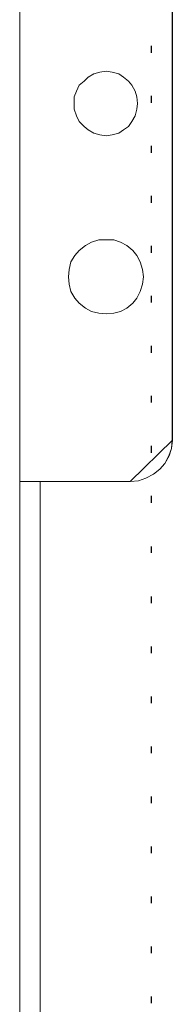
# Model space of a CAD drawing. Header units: millimetres. Extents: x -1290 to 1795, y -4192 to -1311.
# Tile 283 of 656: x 1404.34 to 1406.56, y -3716.46 to -3702.11. Entities that reach past the tile are written whole.
import ezdxf

# ---------------------------------------------------------------- set-up
doc = ezdxf.new("R2010")
doc.units = ezdxf.units.MM
doc.layers.add('51', color=7, linetype='Continuous')
doc.layers.add('Aparatura', color=7, linetype='Continuous', lineweight=13)

# ---------------------------------------------------------------- blocks, each defined once
blk = doc.blocks.new('*U240')
at = {"layer": '51', "color": 255}
for points in [[(86.334228, -512.922318), (86.334228, -513.412451)], [(86.334228, -516.565101), (86.334228, -517.055234)], [(86.334228, -520.206089), (86.334228, -520.696222)], [(86.334228, -523.847077), (86.334228, -524.339006)], [(86.334228, -527.489861), (86.334228, -527.979994)], [(86.334228, -531.130848), (86.334228, -531.620981)], [(86.334228, -534.773632), (86.334228, -535.263765)], [(86.334228, -538.41462), (86.334228, -538.904753)], [(86.334228, -542.057403), (86.334228, -542.547536)], [(86.334228, -545.698391), (86.334228, -546.188524)], [(86.334228, -549.384263), (86.334228, -549.831307)], [(86.334228, -553.027046), (86.334228, -553.517179)], [(86.334228, -556.668034), (86.334228, -557.158167)], [(86.334228, -560.310817), (86.334228, -560.80095)], [(86.334228, -563.951805), (86.334228, -564.441938)], [(86.334228, -567.592793), (86.334228, -568.082926)], [(86.334228, -571.235576), (86.334228, -571.725709)], [(86.334228, -574.876564), (86.334228, -575.366697)], [(86.334228, -578.519348), (86.334228, -579.009481)], [(86.334228, -582.160336), (86.334228, -582.650469)]]:
    blk.add_lwpolyline(points, dxfattribs=at)

msp = doc.modelspace()

# ---------------------------------------------------------------- linework, layer by layer
at = {"layer": 'Aparatura', "color": 7, "lineweight": 13}
for points in [[(1404.336, -3692.775), (1404.336, -3708.84), (1404.336, -3692.775)], [(1406.561, -3693.376), (1406.561, -3708.239), (1406.561, -3693.376)], [(1406.056, -3703.333), (1406.044, -3703.236), (1406.02, -3703.152), (1405.972, -3703.068), (1405.924, -3703.008), (1405.852, -3702.948), (1405.78, -3702.9), (1405.683, -3702.875), (1405.599, -3702.863), (1405.503, -3702.875), (1405.419, -3702.9), (1405.334, -3702.948), (1405.274, -3703.008), (1405.202, -3703.068), (1405.166, -3703.152), (1405.13, -3703.236), (1405.13, -3703.333), (1405.13, -3703.417), (1405.166, -3703.513), (1405.202, -3703.597), (1405.274, -3703.669), (1405.334, -3703.718), (1405.419, -3703.766), (1405.503, -3703.79), (1405.599, -3703.802), (1405.683, -3703.79), (1405.78, -3703.766), (1405.852, -3703.718), (1405.924, -3703.669), (1405.972, -3703.597), (1406.02, -3703.513), (1406.044, -3703.417), (1406.056, -3703.333)], [(1405.599, -3703.802), (1405.683, -3703.79), (1405.78, -3703.766), (1405.852, -3703.718), (1405.924, -3703.669), (1405.972, -3703.597), (1406.02, -3703.513), (1406.044, -3703.417), (1406.056, -3703.333), (1406.044, -3703.236), (1406.02, -3703.152), (1405.972, -3703.068), (1405.924, -3703.008), (1405.852, -3702.948), (1405.78, -3702.9), (1405.683, -3702.875), (1405.599, -3702.863), (1405.503, -3702.875), (1405.419, -3702.9), (1405.334, -3702.948), (1405.274, -3703.008), (1405.202, -3703.068), (1405.166, -3703.152), (1405.13, -3703.236), (1405.13, -3703.333), (1405.13, -3703.417), (1405.166, -3703.513), (1405.202, -3703.597), (1405.274, -3703.669), (1405.334, -3703.718), (1405.419, -3703.766), (1405.503, -3703.79), (1405.599, -3703.802)], [(1405.599, -3703.802), (1405.683, -3703.79), (1405.78, -3703.766), (1405.852, -3703.718), (1405.924, -3703.669), (1405.972, -3703.597), (1406.02, -3703.513), (1406.044, -3703.417), (1406.056, -3703.333), (1406.044, -3703.236), (1406.02, -3703.152), (1405.972, -3703.068), (1405.924, -3703.008), (1405.852, -3702.948), (1405.78, -3702.9), (1405.683, -3702.875), (1405.599, -3702.863), (1405.503, -3702.875), (1405.419, -3702.9), (1405.334, -3702.948), (1405.274, -3703.008), (1405.202, -3703.068), (1405.166, -3703.152), (1405.13, -3703.236), (1405.13, -3703.333), (1405.13, -3703.417), (1405.166, -3703.513), (1405.202, -3703.597), (1405.274, -3703.669), (1405.334, -3703.718), (1405.419, -3703.766), (1405.503, -3703.79), (1405.599, -3703.802)], [(1405.599, -3703.802), (1405.683, -3703.79), (1405.78, -3703.766), (1405.852, -3703.718), (1405.924, -3703.669), (1405.972, -3703.597), (1406.02, -3703.513), (1406.044, -3703.417), (1406.056, -3703.333), (1406.044, -3703.236), (1406.02, -3703.152), (1405.972, -3703.068), (1405.924, -3703.008), (1405.852, -3702.948), (1405.78, -3702.9), (1405.683, -3702.875), (1405.599, -3702.863), (1405.503, -3702.875), (1405.419, -3702.9), (1405.334, -3702.948), (1405.274, -3703.008), (1405.202, -3703.068), (1405.166, -3703.152), (1405.13, -3703.236), (1405.13, -3703.333), (1405.13, -3703.417), (1405.166, -3703.513), (1405.202, -3703.597), (1405.274, -3703.669), (1405.334, -3703.718), (1405.419, -3703.766), (1405.503, -3703.79), (1405.599, -3703.802)], [(1405.599, -3702.863), (1405.683, -3702.875), (1405.78, -3702.9), (1405.852, -3702.948), (1405.924, -3703.008), (1405.972, -3703.068), (1406.02, -3703.152), (1406.044, -3703.236), (1406.056, -3703.333), (1406.044, -3703.417), (1406.02, -3703.513), (1405.972, -3703.597), (1405.924, -3703.669), (1405.852, -3703.718), (1405.78, -3703.766), (1405.683, -3703.79), (1405.599, -3703.802), (1405.503, -3703.79), (1405.419, -3703.766), (1405.334, -3703.718), (1405.274, -3703.669), (1405.202, -3703.597), (1405.166, -3703.513), (1405.13, -3703.417), (1405.13, -3703.333), (1405.13, -3703.236), (1405.166, -3703.152), (1405.202, -3703.068), (1405.274, -3703.008), (1405.334, -3702.948), (1405.419, -3702.9), (1405.503, -3702.875), (1405.599, -3702.863)], [(1405.599, -3702.863), (1405.683, -3702.875), (1405.78, -3702.9), (1405.852, -3702.948), (1405.924, -3703.008), (1405.972, -3703.068), (1406.02, -3703.152), (1406.044, -3703.236), (1406.056, -3703.333), (1406.044, -3703.417), (1406.02, -3703.513), (1405.972, -3703.597), (1405.924, -3703.669), (1405.852, -3703.718), (1405.78, -3703.766), (1405.683, -3703.79), (1405.599, -3703.802), (1405.503, -3703.79), (1405.419, -3703.766), (1405.334, -3703.718), (1405.274, -3703.669), (1405.202, -3703.597), (1405.166, -3703.513), (1405.13, -3703.417), (1405.13, -3703.333), (1405.13, -3703.236), (1405.166, -3703.152), (1405.202, -3703.068), (1405.274, -3703.008), (1405.334, -3702.948), (1405.419, -3702.9), (1405.503, -3702.875), (1405.599, -3702.863)], [(1406.141, -3705.858), (1406.129, -3705.75), (1406.092, -3705.641), (1406.044, -3705.545), (1405.984, -3705.473), (1405.9, -3705.401), (1405.804, -3705.353), (1405.707, -3705.317), (1405.599, -3705.317), (1405.491, -3705.317), (1405.383, -3705.353), (1405.298, -3705.401), (1405.202, -3705.473), (1405.142, -3705.545), (1405.082, -3705.641), (1405.058, -3705.75), (1405.046, -3705.858), (1405.058, -3705.966), (1405.082, -3706.074), (1405.142, -3706.171), (1405.202, -3706.243), (1405.298, -3706.315), (1405.383, -3706.363), (1405.491, -3706.387), (1405.599, -3706.399), (1405.707, -3706.387), (1405.804, -3706.363), (1405.9, -3706.315), (1405.984, -3706.243), (1406.044, -3706.171), (1406.092, -3706.074), (1406.129, -3705.966), (1406.141, -3705.858)], [(1406.141, -3705.858), (1406.129, -3705.75), (1406.092, -3705.641), (1406.044, -3705.545), (1405.984, -3705.473), (1405.9, -3705.401), (1405.804, -3705.353), (1405.707, -3705.317), (1405.599, -3705.317), (1405.491, -3705.317), (1405.383, -3705.353), (1405.298, -3705.401), (1405.202, -3705.473), (1405.142, -3705.545), (1405.082, -3705.641), (1405.058, -3705.75), (1405.046, -3705.858), (1405.058, -3705.966), (1405.082, -3706.074), (1405.142, -3706.171), (1405.202, -3706.243), (1405.298, -3706.315), (1405.383, -3706.363), (1405.491, -3706.387), (1405.599, -3706.399), (1405.707, -3706.387), (1405.804, -3706.363), (1405.9, -3706.315), (1405.984, -3706.243), (1406.044, -3706.171), (1406.092, -3706.074), (1406.129, -3705.966), (1406.141, -3705.858)], [(1406.141, -3705.858), (1406.129, -3705.75), (1406.092, -3705.641), (1406.044, -3705.545), (1405.984, -3705.473), (1405.9, -3705.401), (1405.804, -3705.353), (1405.707, -3705.317), (1405.599, -3705.317), (1405.491, -3705.317), (1405.383, -3705.353), (1405.298, -3705.401), (1405.202, -3705.473), (1405.142, -3705.545), (1405.082, -3705.641), (1405.058, -3705.75), (1405.046, -3705.858), (1405.058, -3705.966), (1405.082, -3706.074), (1405.142, -3706.171), (1405.202, -3706.243), (1405.298, -3706.315), (1405.383, -3706.363), (1405.491, -3706.387), (1405.599, -3706.399), (1405.707, -3706.387), (1405.804, -3706.363), (1405.9, -3706.315), (1405.984, -3706.243), (1406.044, -3706.171), (1406.092, -3706.074), (1406.129, -3705.966), (1406.141, -3705.858)], [(1406.141, -3705.858), (1406.129, -3705.75), (1406.092, -3705.641), (1406.044, -3705.545), (1405.984, -3705.473), (1405.9, -3705.401), (1405.804, -3705.353), (1405.707, -3705.317), (1405.599, -3705.317), (1405.491, -3705.317), (1405.383, -3705.353), (1405.298, -3705.401), (1405.202, -3705.473), (1405.142, -3705.545), (1405.082, -3705.641), (1405.058, -3705.75), (1405.046, -3705.858), (1405.058, -3705.966), (1405.082, -3706.074), (1405.142, -3706.171), (1405.202, -3706.243), (1405.298, -3706.315), (1405.383, -3706.363), (1405.491, -3706.387), (1405.599, -3706.399), (1405.707, -3706.387), (1405.804, -3706.363), (1405.9, -3706.315), (1405.984, -3706.243), (1406.044, -3706.171), (1406.092, -3706.074), (1406.129, -3705.966), (1406.141, -3705.858)], [(1405.599, -3705.317), (1405.707, -3705.317), (1405.804, -3705.353), (1405.9, -3705.401), (1405.984, -3705.473), (1406.044, -3705.545), (1406.092, -3705.641), (1406.129, -3705.75), (1406.141, -3705.858), (1406.129, -3705.966), (1406.092, -3706.074), (1406.044, -3706.171), (1405.984, -3706.243), (1405.9, -3706.315), (1405.804, -3706.363), (1405.707, -3706.387), (1405.599, -3706.399), (1405.491, -3706.387), (1405.383, -3706.363), (1405.298, -3706.315), (1405.202, -3706.243), (1405.142, -3706.171), (1405.082, -3706.074), (1405.058, -3705.966), (1405.046, -3705.858), (1405.058, -3705.75), (1405.082, -3705.641), (1405.142, -3705.545), (1405.202, -3705.473), (1405.298, -3705.401), (1405.383, -3705.353), (1405.491, -3705.317), (1405.599, -3705.317)], [(1405.599, -3705.317), (1405.707, -3705.317), (1405.804, -3705.353), (1405.9, -3705.401), (1405.984, -3705.473), (1406.044, -3705.545), (1406.092, -3705.641), (1406.129, -3705.75), (1406.141, -3705.858), (1406.129, -3705.966), (1406.092, -3706.074), (1406.044, -3706.171), (1405.984, -3706.243), (1405.9, -3706.315), (1405.804, -3706.363), (1405.707, -3706.387), (1405.599, -3706.399), (1405.491, -3706.387), (1405.383, -3706.363), (1405.298, -3706.315), (1405.202, -3706.243), (1405.142, -3706.171), (1405.082, -3706.074), (1405.058, -3705.966), (1405.046, -3705.858), (1405.058, -3705.75), (1405.082, -3705.641), (1405.142, -3705.545), (1405.202, -3705.473), (1405.298, -3705.401), (1405.383, -3705.353), (1405.491, -3705.317), (1405.599, -3705.317)], [(1405.948, -3708.84), (1406.068, -3708.828), (1406.177, -3708.792), (1406.285, -3708.732), (1406.381, -3708.66), (1406.453, -3708.576), (1406.514, -3708.467), (1406.55, -3708.359), (1406.562, -3708.239), (1405.948, -3708.84)], [(1404.336, -3708.84), (1404.336, -3723.33), (1404.336, -3708.84)], [(1404.336, -3708.84), (1404.733, -3708.84), (1404.336, -3708.84)], [(1404.637, -3723.078), (1404.637, -3708.84), (1404.336, -3708.84), (1404.336, -3723.078), (1404.637, -3723.078)], [(1404.637, -3723.078), (1404.637, -3708.84), (1404.336, -3708.84), (1404.336, -3723.078), (1404.637, -3723.078)], [(1404.637, -3723.078), (1404.637, -3708.84), (1404.336, -3708.84), (1404.336, -3723.078), (1404.637, -3723.078)], [(1404.636, -3708.84), (1404.636, -3723.078), (1404.636, -3708.84)], [(1405.948, -3708.84), (1404.733, -3708.84), (1405.948, -3708.84)]]:
    msp.add_lwpolyline(points, close=True, dxfattribs=at)
for points in [[(1404.336, -3693.027), (1404.336, -3708.84), (1404.637, -3708.84), (1404.733, -3708.84), (1405.948, -3708.84), (1406.068, -3708.828), (1406.177, -3708.792), (1406.285, -3708.732), (1406.381, -3708.66), (1406.453, -3708.576), (1406.514, -3708.467), (1406.55, -3708.359), (1406.562, -3708.239), (1406.562, -3693.376)], [(1404.336, -3693.027), (1404.336, -3708.84), (1404.637, -3708.84), (1404.733, -3708.84), (1405.948, -3708.84), (1406.068, -3708.828), (1406.177, -3708.792), (1406.285, -3708.732), (1406.381, -3708.66), (1406.453, -3708.576), (1406.514, -3708.467), (1406.55, -3708.359), (1406.562, -3708.239), (1406.562, -3693.376)], [(1406.561, -3693.376), (1406.561, -3708.239), (1406.549, -3708.359), (1406.513, -3708.467), (1406.453, -3708.575), (1406.381, -3708.66), (1406.285, -3708.732), (1406.176, -3708.792), (1406.068, -3708.828), (1405.948, -3708.84), (1404.733, -3708.84), (1404.636, -3708.84), (1404.636, -3723.078), (1404.733, -3723.078), (1405.948, -3723.078), (1406.068, -3723.09), (1406.176, -3723.126), (1406.285, -3723.174), (1406.381, -3723.258), (1406.453, -3723.342), (1406.513, -3723.45), (1406.549, -3723.571), (1406.561, -3723.691), (1406.561, -3738.518)], [(1406.561, -3693.376), (1406.561, -3708.239), (1406.549, -3708.359), (1406.513, -3708.467), (1406.453, -3708.575), (1406.381, -3708.66), (1406.285, -3708.732), (1406.176, -3708.792), (1406.068, -3708.828), (1405.948, -3708.84), (1404.733, -3708.84), (1404.636, -3708.84), (1404.636, -3723.078), (1404.733, -3723.078), (1405.948, -3723.078), (1406.068, -3723.09), (1406.176, -3723.126), (1406.285, -3723.174), (1406.381, -3723.258), (1406.453, -3723.342), (1406.513, -3723.45), (1406.549, -3723.571), (1406.561, -3723.691), (1406.561, -3738.518)], [(1406.561, -3693.376), (1406.561, -3708.239), (1406.549, -3708.359), (1406.513, -3708.467), (1406.453, -3708.575), (1406.381, -3708.66), (1406.285, -3708.732), (1406.176, -3708.792), (1406.068, -3708.828), (1405.948, -3708.84), (1404.733, -3708.84), (1404.636, -3708.84), (1404.636, -3723.078), (1404.733, -3723.078), (1405.948, -3723.078), (1406.068, -3723.09), (1406.176, -3723.126), (1406.285, -3723.174), (1406.381, -3723.258), (1406.453, -3723.342), (1406.513, -3723.45), (1406.549, -3723.571), (1406.561, -3723.691), (1406.561, -3738.518)]]:
    msp.add_lwpolyline(points, dxfattribs=at)

# ---------------------------------------------------------------- block references
at = {"layer": 'Aparatura', "color": 7, "lineweight": 13, "xscale": 0.2, "yscale": 0.2, "zscale": 0.2}
msp.add_blockref('*U240', (1388.984, -3599.91), dxfattribs=at)

doc.saveas('drawing.dxf')
